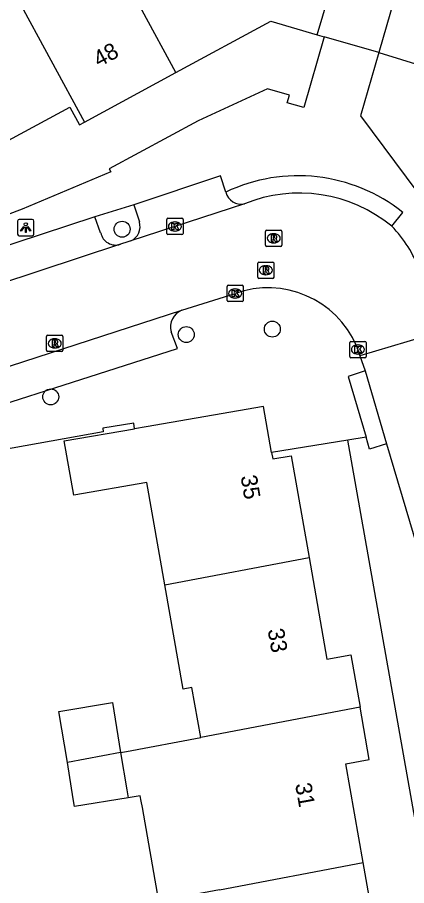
# Model space of a CAD drawing. Extents: x 157793 to 159380, y 380882 to 382313.
# Drawn here: x 158904.6 to 158928.5, y 381661.8 to 381715 of the extents above; entities that cross this region are included whole.
import ezdxf

# ---------------------------------------------------------------- set-up
doc = ezdxf.new("R2010")
doc.units = 0
for name, color, linetype in [('IMGEO_Boom', 7, 'Continuous'), ('IMGEO_Kolk', 7, 'Continuous'), ('IMGEO_Lichtpunt', 7, 'Continuous'), ('IMGEO_Pand', 7, 'Continuous'), ('IMGEO_Pand_nummerreeks', 7, 'Continuous'), ('IMGEO_Parkeervlak_open', 7, 'Continuous'), ('IMGEO_Rijbaan_lokaal_open', 7, 'Continuous'), ('IMGEO_Rioolput', 7, 'Continuous'), ('IMGEO_Voetpad_open', 7, 'Continuous')]:
    doc.layers.add(name, color=color, linetype=linetype)

msp = doc.modelspace()

# ---------------------------------------------------------------- linework, layer by layer
at = {"layer": 'IMGEO_Boom'}
for centre in [(158911.05, 381702.039), (158920.26, 381695.92), (158914.985, 381695.587), (158906.671, 381691.772)]:
    msp.add_circle(centre, 0.489, dxfattribs=at)
at = {"layer": 'IMGEO_Kolk'}
for p, q in [((158913.785, 381701.781), (158913.785, 381702.633)), ((158913.86, 381702.707), (158914.712, 381702.707)), ((158914.273, 381702.487), (158914.298, 381702.487)), ((158914.786, 381702.633), (158914.786, 381701.781)), ((158914.712, 381701.707), (158913.86, 381701.707)), ((158914.296, 381701.927), (158914.271, 381701.927)), ((158917.48, 381697.678), (158917.48, 381698.53)), ((158917.555, 381698.604), (158918.407, 381698.604)), ((158918.481, 381698.53), (158918.481, 381697.678)), ((158917.968, 381698.384), (158917.993, 381698.384)), ((158918.407, 381697.604), (158917.555, 381697.604)), ((158917.991, 381697.824), (158917.966, 381697.824)), ((158925.006, 381694.244), (158925.006, 381695.096)), ((158925.081, 381695.17), (158925.933, 381695.17)), ((158925.494, 381694.95), (158925.519, 381694.95)), ((158926.007, 381695.096), (158926.007, 381694.244)), ((158925.517, 381694.39), (158925.492, 381694.39)), ((158925.933, 381694.17), (158925.081, 381694.17))]:
    msp.add_line(p, q, dxfattribs=at)
for points in [[(158913.785, 381701.781), (158913.785, 381702.633)], [(158913.86, 381702.707), (158914.712, 381702.707)], [(158914.106, 381702.407), (158914.229, 381702.407), (158914.229, 381702.256), (158914.359, 381702.407), (158914.523, 381702.407), (158914.377, 381702.256), (158914.53, 381702.007), (158914.378, 381702.007), (158914.293, 381702.171), (158914.229, 381702.104), (158914.229, 381702.007), (158914.106, 381702.007), (158914.106, 381702.407)], [(158914.786, 381702.633), (158914.786, 381701.781)], [(158914.712, 381701.707), (158913.86, 381701.707)], [(158917.48, 381697.678), (158917.48, 381698.53)], [(158917.555, 381698.604), (158918.407, 381698.604)], [(158918.481, 381698.53), (158918.481, 381697.678)], [(158917.801, 381698.304), (158917.924, 381698.304), (158917.924, 381698.153), (158918.054, 381698.304), (158918.218, 381698.304), (158918.072, 381698.153), (158918.225, 381697.904), (158918.073, 381697.904), (158917.988, 381698.068), (158917.924, 381698.001), (158917.924, 381697.904), (158917.801, 381697.904), (158917.801, 381698.304)], [(158918.407, 381697.604), (158917.555, 381697.604)], [(158925.006, 381694.244), (158925.006, 381695.096)], [(158925.081, 381695.17), (158925.933, 381695.17)], [(158925.327, 381694.87), (158925.45, 381694.87), (158925.45, 381694.719), (158925.58, 381694.87), (158925.744, 381694.87), (158925.598, 381694.719), (158925.751, 381694.47), (158925.599, 381694.47), (158925.514, 381694.634), (158925.45, 381694.567), (158925.45, 381694.47), (158925.327, 381694.47), (158925.327, 381694.87)], [(158926.007, 381695.096), (158926.007, 381694.244)], [(158925.933, 381694.17), (158925.081, 381694.17)]]:
    msp.add_lwpolyline(points, dxfattribs=at)
for centre, start, end in [((158913.862, 381702.631), 91.552, 178.448), ((158913.862, 381702.631), 91.552, 178.448), ((158914.71, 381702.631), 1.552, 88.448), ((158914.71, 381702.631), 1.552, 88.448), ((158913.862, 381701.783), 181.552, 268.448), ((158913.862, 381701.783), 181.552, 268.448), ((158914.71, 381701.783), 271.552, 358.448), ((158914.71, 381701.783), 271.552, 358.448), ((158917.557, 381698.528), 91.552, 178.448), ((158917.557, 381698.528), 91.552, 178.448), ((158918.405, 381698.528), 1.552, 88.448), ((158918.405, 381698.528), 1.552, 88.448), ((158917.557, 381697.68), 181.552, 268.448), ((158917.557, 381697.68), 181.552, 268.448), ((158918.405, 381697.68), 271.552, 358.448), ((158918.405, 381697.68), 271.552, 358.448), ((158925.083, 381695.094), 91.552, 178.448), ((158925.083, 381695.094), 91.552, 178.448), ((158925.931, 381695.094), 1.552, 88.448), ((158925.931, 381695.094), 1.552, 88.448), ((158925.083, 381694.246), 181.552, 268.448), ((158925.083, 381694.246), 181.552, 268.448), ((158925.931, 381694.246), 271.552, 358.448), ((158925.931, 381694.246), 271.552, 358.448)]:
    msp.add_arc(centre, 0.0765, start, end, dxfattribs=at)
for centre, major_axis, ratio, start_param, end_param in [((158914.272, 381702.207), (-0.387, 0.002), 0.722429, 4.712389, 7.853982), ((158914.297, 381702.207), (-0.39, 0.002), 0.717154, 1.570796, 4.712389), ((158917.967, 381698.104), (-0.387, 0.002), 0.722429, 4.712389, 7.853982), ((158917.992, 381698.104), (-0.39, 0.002), 0.717154, 1.570796, 4.712389), ((158925.493, 381694.67), (-0.387, 0.002), 0.722429, 4.712389, 7.853982), ((158925.518, 381694.67), (-0.39, 0.002), 0.717154, 1.570796, 4.712389)]:
    msp.add_ellipse(centre, major_axis=major_axis, ratio=ratio, start_param=start_param, end_param=end_param, dxfattribs=at)
at = {"layer": 'IMGEO_Lichtpunt'}
for p, q in [((158904.641, 381702.54), (158904.641, 381701.733)), ((158904.641, 381702.54), (158904.641, 381701.733)), ((158905.543, 381702.635), (158904.735, 381702.635)), ((158905.543, 381702.635), (158904.735, 381702.635)), ((158905.637, 381701.733), (158905.637, 381702.54)), ((158905.637, 381701.733), (158905.637, 381702.54)), ((158904.735, 381701.639), (158905.543, 381701.639)), ((158904.735, 381701.639), (158905.543, 381701.639))]:
    msp.add_line(p, q, dxfattribs=at)
for points in [[(158905.015, 381702.204), (158905.054, 381702.176), (158904.866, 381701.914), (158904.828, 381701.941), (158905.015, 381702.204)], [(158905.227, 381702.176), (158905.265, 381702.203), (158905.452, 381701.941), (158905.413, 381701.913), (158905.227, 381702.176)], [(158905.117, 381702.156), (158905.164, 381702.156), (158905.164, 381701.834), (158905.117, 381701.834), (158905.117, 381702.156)]]:
    msp.add_lwpolyline(points, dxfattribs=at)
msp.add_circle((158905.14, 381702.338), 0.0994, dxfattribs=at)
for centre, start, end in [((158904.735, 381702.54), 90, 180), ((158904.735, 381702.54), 90, 180), ((158905.543, 381702.54), 0, 90), ((158905.543, 381702.54), 0, 90), ((158904.735, 381701.733), 180, 270), ((158904.735, 381701.733), 180, 270), ((158905.543, 381701.733), 270, 0), ((158905.543, 381701.733), 270, 360)]:
    msp.add_arc(centre, 0.0946, start, end, dxfattribs=at)
at = {"layer": 'IMGEO_Pand'}
for points in [[(158923, 381713.94), (158924.739, 381719.787)], [(158914.352, 381711.629), (158910.22, 381719.253)], [(158928.445, 381718.593), (158926.789, 381712.857)], [(158904.612, 381716.216), (158908.743, 381708.593)], [(158914.352, 381711.629), (158920.174, 381714.781), (158923, 381713.94)], [(158926.789, 381712.857), (158929.571, 381712.01), (158932.764, 381706.024)], [(158908.743, 381708.593), (158914.352, 381711.629)], [(158902.802, 381706.792), (158907.837, 381709.518), (158908.43, 381708.423), (158908.743, 381708.593)], [(158920.211, 381688.371), (158919.718, 381691.173), (158912.527, 381689.941), (158911.806, 381689.818)], [(158913.663, 381680.27), (158912.563, 381686.531), (158908.089, 381685.745), (158907.502, 381689.08), (158911.806, 381689.818)], [(158920.211, 381688.371), (158920.281, 381687.97), (158921.415, 381688.169), (158922.509, 381681.94)], [(158913.663, 381680.27), (158922.509, 381681.94)], [(158922.509, 381681.94), (158923.604, 381675.71), (158925.077, 381675.968), (158925.64, 381672.765)], [(158915.868, 381670.92), (158915.331, 381673.976), (158914.785, 381673.88), (158913.663, 381680.27)], [(158907.693, 381669.377), (158907.178, 381672.505), (158910.456, 381673.046), (158910.96, 381669.993)], [(158925.64, 381672.765), (158915.868, 381670.92)], [(158925.837, 381663.252), (158924.773, 381669.308), (158926.203, 381669.559), (158925.64, 381672.765)], [(158910.96, 381669.993), (158911.315, 381670.06), (158915.868, 381670.92)], [(158910.96, 381669.993), (158907.693, 381669.377)], [(158910.96, 381669.993), (158911.337, 381667.707), (158911.417, 381667.224)], [(158911.417, 381667.224), (158908.138, 381666.683), (158908.058, 381667.166), (158907.693, 381669.377)], [(158917.015, 381661.587), (158913.299, 381660.886), (158912.29, 381666.633), (158912.222, 381667.018), (158912.165, 381667.347), (158911.417, 381667.224)], [(158917.015, 381661.587), (158925.837, 381663.252)], [(158926.948, 381656.928), (158926.901, 381657.197), (158926.529, 381659.312), (158925.837, 381663.252)]]:
    msp.add_lwpolyline(points, dxfattribs=at)
at = {"layer": 'IMGEO_Parkeervlak_open'}
for points in [[(158911.777, 381703.536), (158912.107, 381702.488)], [(158909.734, 381701.816), (158909.385, 381702.796)]]:
    msp.add_lwpolyline(points, dxfattribs=at)
for centre, radius, start, end in [((158911.206, 381702.197), 0.947, 293.4684, 17.912), ((158910.656, 381702.013), 0.942, 192.0626, 287.8786)]:
    msp.add_arc(centre, radius, start, end, dxfattribs=at)
at = {"layer": 'IMGEO_Rijbaan_lokaal_open'}
for points in [[(158923, 381713.94), (158923.43, 381713.817)], [(158926.789, 381712.857), (158923.43, 381713.817)], [(158918.548, 381703.592), (158911.583, 381701.328)], [(158911.583, 381701.328), (158911.401, 381701.269), (158910.945, 381701.116)], [(158910.945, 381701.116), (158900.917, 381697.82)], [(158914.718, 381697.072), (158917.981, 381698.104)], [(158895.307, 381690.784), (158914.718, 381697.072)], [(158930.434, 381695.714), (158925.631, 381694.292)], [(158925.422, 381694.89), (158925.631, 381694.292)], [(158925.631, 381694.292), (158925.957, 381693.357)], [(158925.957, 381693.357), (158927.262, 381688.906)], [(158927.262, 381688.906), (158930.533, 381677.923)]]:
    msp.add_lwpolyline(points, dxfattribs=at)
for centre, radius, start, end in [((158921.914, 381695.338), 8.914, 50.5374, 112.1878), ((158922.494, 381697.142), 7.187, 19.2276, 44.954), ((158919.985, 381692.523), 5.93, 23.5245, 109.7535)]:
    msp.add_arc(centre, radius, start, end, dxfattribs=at)
at = {"layer": 'IMGEO_Rioolput'}
for p, q in [((158919.844, 381701.056), (158919.844, 381701.908)), ((158919.919, 381701.982), (158920.771, 381701.982)), ((158920.332, 381701.762), (158920.357, 381701.762)), ((158920.845, 381701.908), (158920.845, 381701.056)), ((158920.355, 381701.202), (158920.33, 381701.202)), ((158920.771, 381700.982), (158919.919, 381700.982)), ((158919.36, 381699.1), (158919.36, 381699.952)), ((158919.435, 381700.026), (158920.287, 381700.026)), ((158919.848, 381699.806), (158919.873, 381699.806)), ((158920.361, 381699.952), (158920.361, 381699.1)), ((158920.287, 381699.026), (158919.435, 381699.026)), ((158919.871, 381699.246), (158919.846, 381699.246)), ((158906.415, 381694.622), (158906.415, 381695.474)), ((158906.49, 381695.548), (158907.342, 381695.548)), ((158906.903, 381695.328), (158906.928, 381695.328)), ((158907.416, 381695.474), (158907.416, 381694.622)), ((158906.926, 381694.768), (158906.901, 381694.768)), ((158907.342, 381694.548), (158906.49, 381694.548))]:
    msp.add_line(p, q, dxfattribs=at)
for points in [[(158919.844, 381701.056), (158919.844, 381701.908)], [(158919.919, 381701.982), (158920.771, 381701.982)], [(158920.433, 381701.68), (158920.181, 381701.682), (158920.181, 381701.282)], [(158920.845, 381701.908), (158920.845, 381701.056)], [(158920.181, 381701.282), (158920.305, 381701.282), (158920.305, 381701.444), (158920.316, 381701.444)], [(158920.359, 381701.601), (158920.305, 381701.601), (158920.305, 381701.52)], [(158920.305, 381701.52), (158920.357, 381701.52)], [(158920.363, 381701.415), (158920.434, 381701.282), (158920.574, 381701.282), (158920.509, 381701.408)], [(158920.771, 381700.982), (158919.919, 381700.982)], [(158919.36, 381699.1), (158919.36, 381699.952)], [(158919.435, 381700.026), (158920.287, 381700.026)], [(158919.949, 381699.724), (158919.697, 381699.726), (158919.697, 381699.326)], [(158919.875, 381699.645), (158919.821, 381699.645), (158919.821, 381699.564)], [(158919.821, 381699.564), (158919.873, 381699.564)], [(158920.361, 381699.952), (158920.361, 381699.1)], [(158920.287, 381699.026), (158919.435, 381699.026)], [(158919.697, 381699.326), (158919.821, 381699.326), (158919.821, 381699.488), (158919.832, 381699.488)], [(158919.879, 381699.459), (158919.95, 381699.326), (158920.09, 381699.326), (158920.025, 381699.452)], [(158906.415, 381694.622), (158906.415, 381695.474)], [(158906.49, 381695.548), (158907.342, 381695.548)], [(158907.416, 381695.474), (158907.416, 381694.622)], [(158907.004, 381695.246), (158906.752, 381695.248), (158906.752, 381694.848)], [(158906.752, 381694.848), (158906.876, 381694.848), (158906.876, 381695.01), (158906.887, 381695.01)], [(158906.93, 381695.167), (158906.876, 381695.167), (158906.876, 381695.086)], [(158906.876, 381695.086), (158906.928, 381695.086)], [(158906.934, 381694.981), (158907.005, 381694.848), (158907.145, 381694.848), (158907.08, 381694.974)], [(158907.342, 381694.548), (158906.49, 381694.548)]]:
    msp.add_lwpolyline(points, dxfattribs=at)
for centre, radius, start, end in [((158919.921, 381701.906), 0.0765, 91.552, 178.448), ((158919.921, 381701.906), 0.0765, 91.552, 178.448), ((158920.432, 381701.57), 0.109, 350.3612, 89.416), ((158920.769, 381701.906), 0.0765, 1.552, 88.448), ((158920.769, 381701.906), 0.0765, 1.552, 88.448), ((158920.315, 381701.391), 0.0533, 26.0293, 88.6989), ((158920.341, 381701.709), 0.19, 274.7715, 282.9687), ((158920.365, 381701.505), 0.0964, 77.0061, 93.1865), ((158920.379, 381701.562), 0.0378, 276.6634, 79.6772), ((158920.43, 381701.57), 0.112, 277.5842, 350.9817), ((158920.414, 381701.355), 0.108, 29.5134, 73.7905), ((158919.921, 381701.058), 0.0765, 181.552, 268.448), ((158919.921, 381701.058), 0.0765, 181.552, 268.448), ((158920.769, 381701.058), 0.0765, 271.552, 358.448), ((158920.769, 381701.058), 0.0765, 271.552, 358.448), ((158919.437, 381699.95), 0.0765, 91.552, 178.448), ((158919.437, 381699.95), 0.0765, 91.552, 178.448), ((158919.857, 381699.753), 0.19, 274.7715, 282.9687), ((158919.881, 381699.549), 0.0964, 77.0061, 93.1865), ((158919.895, 381699.606), 0.0378, 276.6634, 79.6772), ((158919.948, 381699.614), 0.109, 350.3612, 89.416), ((158919.946, 381699.614), 0.112, 277.5842, 350.9817), ((158920.285, 381699.95), 0.0765, 1.552, 88.448), ((158920.285, 381699.95), 0.0765, 1.552, 88.448), ((158919.437, 381699.102), 0.0765, 181.552, 268.448), ((158919.437, 381699.102), 0.0765, 181.552, 268.448), ((158919.831, 381699.435), 0.0533, 26.0293, 88.6989), ((158919.93, 381699.399), 0.108, 29.5134, 73.7905), ((158920.285, 381699.102), 0.0765, 271.552, 358.448), ((158920.285, 381699.102), 0.0765, 271.552, 358.448), ((158906.492, 381695.472), 0.0765, 91.552, 178.448), ((158906.492, 381695.472), 0.0765, 91.552, 178.448), ((158907.34, 381695.472), 0.0765, 1.552, 88.448), ((158907.34, 381695.472), 0.0765, 1.552, 88.448), ((158906.886, 381694.957), 0.0533, 26.0293, 88.6989), ((158906.912, 381695.275), 0.19, 274.7715, 282.9687), ((158906.936, 381695.071), 0.0964, 77.0061, 93.1865), ((158906.95, 381695.128), 0.0378, 276.6634, 79.6772), ((158907.003, 381695.136), 0.109, 350.3612, 89.416), ((158907.001, 381695.136), 0.112, 277.5842, 350.9817), ((158906.985, 381694.921), 0.108, 29.5134, 73.7905), ((158906.492, 381694.624), 0.0765, 181.552, 268.448), ((158906.492, 381694.624), 0.0765, 181.552, 268.448), ((158907.34, 381694.624), 0.0765, 271.552, 358.448), ((158907.34, 381694.624), 0.0765, 271.552, 358.448)]:
    msp.add_arc(centre, radius, start, end, dxfattribs=at)
for centre, major_axis, ratio, start_param, end_param in [((158920.331, 381701.482), (-0.387, 0.002), 0.722429, 4.712389, 7.853982), ((158920.356, 381701.482), (-0.39, 0.002), 0.717154, 1.570796, 4.712389), ((158919.847, 381699.526), (-0.387, 0.002), 0.722429, 4.712389, 7.853982), ((158919.872, 381699.526), (-0.39, 0.002), 0.717154, 1.570796, 4.712389), ((158906.902, 381695.048), (-0.387, 0.002), 0.722429, 4.712389, 7.853982), ((158906.927, 381695.048), (-0.39, 0.002), 0.717154, 1.570796, 4.712389)]:
    msp.add_ellipse(centre, major_axis=major_axis, ratio=ratio, start_param=start_param, end_param=end_param, dxfattribs=at)
at = {"layer": 'IMGEO_Voetpad_open'}
for points in [[(158923.43, 381713.817), (158922.194, 381709.493), (158921.164, 381709.783), (158921.314, 381710.248), (158919.97, 381710.629), (158915.703, 381708.68), (158910.26, 381705.741), (158910.348, 381705.551), (158904.915, 381703.261), (158898.301, 381700.768), (158897.814, 381701.75), (158886.832, 381695.742), (158886.444, 381696.59), (158880.639, 381693.435), (158880.236, 381694.301), (158875.465, 381691.674), (158869.084, 381703.562), (158864.525, 381711.856)], [(158926.789, 381712.857), (158925.66, 381708.988), (158929.188, 381704.263), (158933.347, 381696.577)], [(158917.404, 381704.309), (158917.089, 381705.313), (158911.777, 381703.536)], [(158911.777, 381703.536), (158909.385, 381702.796)], [(158909.385, 381702.796), (158901.218, 381700.129), (158901.528, 381699.181)], [(158927.58, 381702.22), (158928.259, 381703.07)], [(158896.424, 381690.031), (158896.707, 381689.054), (158914.441, 381694.743), (158914.056, 381695.759)], [(158925.957, 381693.357), (158924.912, 381693.022), (158926.007, 381689.307)], [(158911.806, 381689.818), (158911.772, 381690.168), (158909.873, 381689.862), (158909.88, 381689.639), (158896.099, 381687.168), (158896.517, 381684.943)], [(158924.881, 381689.125), (158920.211, 381688.371)], [(158926.007, 381689.307), (158924.881, 381689.125)], [(158929.831, 381641.237), (158932.471, 381641.774), (158931.938, 381644.558), (158933.664, 381644.875), (158931.304, 381658.177), (158930.415, 381658.024), (158924.881, 381689.125)], [(158927.262, 381688.906), (158926.222, 381688.578), (158926.007, 381689.307)]]:
    msp.add_lwpolyline(points, dxfattribs=at)
for centre, radius, start, end in [((158921.839, 381694.998), 10.313, 51.5043, 115.4725), ((158918.353, 381704.553), 0.98, 194.3881, 281.4572), ((158915.1, 381696.056), 1.086, 110.6109, 195.8756)]:
    msp.add_arc(centre, radius, start, end, dxfattribs=at)

# ---------------------------------------------------------------- texts
at = {"layer": 'IMGEO_Pand_nummerreeks'}
for s, rotation, p in [('48', 28.4302, (158909.624, 381711.935)), ('35', 279.9649, (158918.307, 381686.9)), ('33', 280.0965, (158919.967, 381677.507)), ('31', 280.0953, (158921.651, 381668.052))]:
    msp.add_text(s, height=1, rotation=rotation, dxfattribs=at).set_placement(p)

doc.saveas('drawing.dxf')
